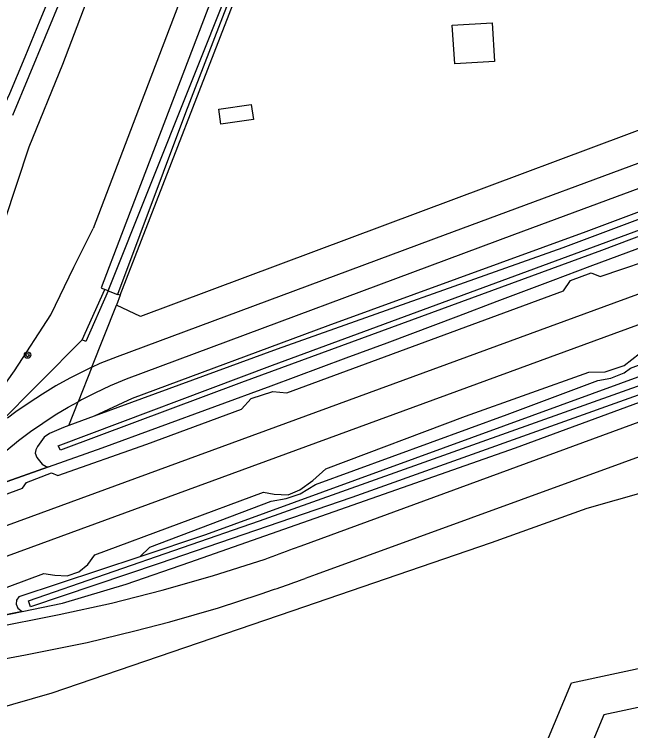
# Model space of a CAD drawing. Extents: x 137999 to 141000, y 397500 to 400501.
# Drawn here: x 138044.8 to 138122.6, y 397937.3 to 398027.8 of the extents above; entities that cross this region are included whole.
import ezdxf

# ---------------------------------------------------------------- set-up
doc = ezdxf.new("R2010")
doc.units = 0
for name, color, linetype in [('gg-aspt-spoorlijn', 7, 'Continuous'), ('gg-bbg-overig bouwwerk', 7, 'Continuous'), ('gg-knt-BGT kruinlijn', 7, 'Continuous'), ('gg-kntw-beschoeiing', 7, 'Continuous'), ('gg-kntw-bovenkant insteek waterloop', 7, 'Continuous'), ('gg-kwrk-kunstwerk', 7, 'Continuous'), ('gt-symb-boom', 7, 'Continuous'), ('gx-grn-maaiveld', 7, 'Continuous')]:
    doc.layers.add(name, color=color, linetype=linetype)

# ---------------------------------------------------------------- blocks, each defined once
blk = doc.blocks.new('gt0-BOOM')
at = {"layer": 'gt-symb-boom'}
for radius in [0.4, 0.2]:
    blk.add_circle((0, 0), radius, dxfattribs=at)

msp = doc.modelspace()

# ---------------------------------------------------------------- linework, layer by layer
at = {"layer": 'gg-aspt-spoorlijn'}
for points in [[(138000, 397947.186), (138750.518, 398222.303), (138816.84, 398246.498), (138891.297, 398273.84), (139332.873, 398435.477), (139631.657, 398544.966), (139750.527, 398588.424), (140015.399, 398685.504), (140087.782, 398711.879), (140932.328, 399021.147), (141000, 399045.981)], [(138000, 397943.305), (138392.904, 398087.319), (138833.266, 398248.562), (138931.684, 398284.68), (139360.469, 398441.745), (139681.824, 398559.375), (139785.628, 398597.294), (139803.774, 398604.01), (139853.881, 398622.25), (140377.85, 398814.159), (140482.603, 398852.373), (140522.239, 398866.984), (140713.899, 398937.072), (141000, 399041.835)]]:
    msp.add_lwpolyline(points, dxfattribs=at)
at = {"layer": 'gg-bbg-overig bouwwerk'}
for points in [[(138105.39, 398021.845), (138100.361, 398021.537), (138100.061, 398026.431), (138105.09, 398026.739), (138105.39, 398021.845)], [(138074.671, 398016.42), (138074.941, 398014.516), (138070.851, 398013.936), (138070.581, 398015.841), (138074.671, 398016.42)]]:
    msp.add_lwpolyline(points, dxfattribs=at)
at = {"layer": 'gg-knt-BGT kruinlijn'}
msp.add_line((138051.012, 398030.707), (138044.51, 398015.024), dxfattribs=at)
at = {"layer": 'gg-kntw-beschoeiing'}
for points in [[(138018.494, 397958.528), (138022.903, 397960.564), (138025.128, 397961.411), (138043.137, 397968.54), (138049.059, 397970.636), (138055.863, 397973.044), (138077.189, 397980.872), (138086.663, 397984.41), (138091.825, 397986.307), (138100.873, 397989.711), (138105.721, 397991.572), (138112.794, 397994.207), (138117.488, 397995.973), (138124.619, 397998.629), (138134.09, 398002.108), (138141.22, 398004.775), (138157.828, 398010.901), (138183.943, 398020.502), (138195.784, 398024.889)], [(138012.57, 397943.46), (138013.715, 397943.802), (138022.31, 397946.372), (138031.97, 397949.244), (138034.332, 397949.947), (138039.27, 397951.05), (138042.042, 397951.618), (138045.727, 397952.373), (138050.838, 397953.42), (138058.889, 397955.824), (138066.907, 397958.62), (138108.047, 397973.022), (138123.708, 397978.817), (138201.966, 398007.72)]]:
    msp.add_lwpolyline(points, dxfattribs=at)
at = {"layer": 'gg-kntw-bovenkant insteek waterloop'}
msp.add_lwpolyline([(138058.29, 398000), (138055.715, 397993.264), (138056.197, 397993.047)], dxfattribs=at)
at = {"layer": 'gg-kwrk-kunstwerk'}
for p in [(138053.334, 397986.669), (138056.59, 397992.87)]:
    msp.add_line(p, (138056.197, 397993.047), dxfattribs=at)
msp.add_lwpolyline([(138056.59, 397992.87), (138053.77, 397986.465), (138053.334, 397986.669)], dxfattribs=at)
at = {"layer": 'gx-grn-maaiveld'}
for p, q in [((138056.59, 397992.87), (138057.791, 397992.432)), ((138058.121, 397992.312), (138057.636, 397991.058)), ((138058.121, 397992.312), (138057.791, 397992.432)), ((138054.546, 397983.215), (138057.636, 397991.058)), ((138041.936, 397975.25), (138053.334, 397986.669)), ((138054.546, 397983.215), (138052.827, 397978.873)), ((138051.643, 397975.88), (138052.827, 397978.873)), ((138054.84, 397977.05), (138051.643, 397975.88)), ((138045.727, 397952.373), (138042.042, 397951.618))]:
    msp.add_line(p, q, dxfattribs=at)
for points in [[(138187.571, 398316.012), (138120.956, 398163.908), (138107.494, 398129.57), (138099.05, 398108.592), (138095.173, 398097.599), (138080.444, 398057.946), (138058.29, 398000)], [(138056.59, 397992.87), (138072.237, 398032.054), (138083.496, 398062.114), (138092.419, 398086.862), (138099.163, 398106.459), (138106.598, 398124.038), (138113.237, 398141.351), (138120.672, 398160.098)], [(138440.076, 398117.902), (138430.112, 398114.253), (138374.886, 398094.271), (138309.816, 398070.971), (138306.187, 398070.026), (138302.764, 398069.252), (138296.803, 398067.52), (138281.795, 398062.669), (138274.458, 398059.57), (138270.629, 398057.731), (138266.234, 398055.947), (138253.98, 398051.361), (138231.637, 398043.16), (138224.162, 398040.146), (138210.851, 398035.541), (138197.242, 398030.094), (138176.65, 398022.251), (138148.509, 398011.226), (138114.011, 397998.294), (138077.926, 397985.499), (138054.84, 397977.05)], [(138058.121, 397992.312), (138074.561, 398034.827), (138088.004, 398070.407), (138091.376, 398079.728), (138097.404, 398095.793), (138099.634, 398101.821), (138100.311, 398103.003)], [(138099.382, 398102.551), (138099.116, 398101.887), (138093.328, 398086.274), (138079.891, 398050.372), (138066.349, 398015.374), (138057.791, 397992.432)], [(138361.872, 398087.286), (138280.827, 398057.926), (138236.877, 398042.105), (138195.004, 398026.593), (138157.45, 398012.524), (138118.894, 397997.971), (138073.451, 397981.295), (138050.584, 397972.767), (138050.271, 397973.3), (138077.362, 397983.491), (138143.706, 398007.957), (138188.426, 398024.884), (138205.567, 398031.798), (138235.441, 398042.947), (138285.775, 398061.526), (138300.303, 398066.806), (138301.139, 398066.992), (138303.194, 398067.194), (138304.28, 398067.417), (138343.248, 398081.672)], [(138069.509, 398081.106), (138068.331, 398078.104), (138066.425, 398073.481), (138064.666, 398068.801), (138062.811, 398064.157), (138060.995, 398059.499), (138059.19, 398054.836), (138057.384, 398050.173), (138055.513, 398045.536), (138053.571, 398040.927), (138051.743, 398036.277), (138050.816, 398033.954), (138048.936, 398029.32), (138047.98, 398027.01), (138046.061, 398022.393), (138044.134, 398017.779), (138041.984, 398013.262), (138040.489, 398009.851), (138031.663, 397990.658), (138028.456, 397983.361), (138026.541, 397977.659)], [(138073.185, 398078.511), (138071.019, 398073.081), (138064.706, 398056.358), (138057.178, 398038.218), (138050.826, 398021.482), (138046.6, 398011.029), (138041.926, 397997.018), (138037.606, 397985.666), (138035.968, 397979.468), (138040.599, 397976.967)], [(138049.059, 397970.636), (138055.863, 397973.044), (138077.189, 397980.872), (138086.663, 397984.41), (138091.825, 397986.307), (138100.873, 397989.711), (138105.721, 397991.572), (138112.794, 397994.207), (138117.488, 397995.973), (138124.619, 397998.629), (138134.09, 398002.108), (138141.22, 398004.775), (138157.828, 398010.901), (138183.943, 398020.502), (138195.784, 398024.889), (138209.998, 398030.13), (138220.69, 398034.078), (138236.062, 398039.766), (138245.551, 398043.262), (138259.781, 398048.516), (138269.243, 398051.969), (138281.047, 398056.332), (138304.702, 398064.992), (138328.366, 398073.651)], [(138081.766, 398072.396), (138076.542, 398058.849), (138068.595, 398037.197), (138060.787, 398016.673), (138054.728, 398000.768)], [(138297.179, 398070.119), (138107.918, 398000), (138058.894, 397981.709), (138056.842, 397980.886), (138054.904, 397979.941), (138053.216, 397979.087), (138052.827, 397978.873)], [(138305.758, 398070.602), (138289.026, 398065.618), (138233.018, 398044.59), (138189.488, 398027.951), (138152.036, 398013.491), (138116.937, 398000.345), (138084.342, 397988.438), (138059.65, 397979.257), (138054.84, 397977.05)], [(138162.303, 398027.58), (138161.561, 398027.355), (138060.667, 397989.627), (138057.636, 397991.058)], [(138250.561, 398027.745), (138203.726, 398011.253), (138068.91, 397962.048), (138060.586, 397959.289)], [(138249.241, 398025.188), (138187.124, 398002.45), (138087.385, 397966.773), (138063.038, 397958.413), (138046.778, 397952.951), (138046.54, 397953.705), (138075.726, 397963.826), (138155.818, 397992.379), (138189.217, 398003.997), (138249.821, 398026.312)], [(138045.727, 397952.373), (138050.838, 397953.42), (138058.889, 397955.824), (138066.907, 397958.62), (138108.047, 397973.022), (138123.708, 397978.817), (138201.966, 398007.72), (138206.717, 398009.446), (138237.279, 398020.555), (138248.985, 398024.692)], [(138054.546, 397983.215), (138055.584, 397983.722), (138057.775, 397984.6), (138099.218, 398000), (138159.212, 398022.222)], [(138060.586, 397959.289), (138061.87, 397960.494), (138077.183, 397966.292), (138079.095, 397966.637), (138080.864, 397967.234), (138082.8, 397968.395), (138106.971, 397977.25), (138118.456, 397981.549), (138120.072, 397981.844), (138121.742, 397982.505), (138122.581, 397983.093), (138137.01, 397988.493), (138157.546, 397996.018), (138161.8, 397996.768), (138162.6, 397997.402), (138164.015, 397998.818), (138165.505, 397999.489), (138167.218, 398000.03), (138168.95, 398000.347), (138170.738, 398000.682), (138171.644, 398001.184), (138224.704, 398020.232)], [(138080.011, 397960.321), (138080.994, 397960.678), (138188.142, 398000), (138223.963, 398013.146), (138232.485, 398015.991)], [(138049.383, 397989.839), (138052.248, 397995.856), (138054.728, 398000.768)], [(138025.128, 397961.411), (138027.566, 397961.243), (138045.774, 397967.961), (138046.293, 397968.668), (138049.461, 397969.878), (138050.257, 397969.554), (138061.469, 397973.525), (138073.433, 397977.939), (138074.658, 397979.287), (138077.381, 397980.169), (138079.149, 397979.992), (138114.112, 397992.896), (138115.001, 397994.2), (138117.582, 397995.165), (138118.727, 397994.702), (138127.183, 397997.566)], [(138040.599, 397976.967), (138044.784, 397982.79), (138049.383, 397989.839)], [(138014.834, 397945.639), (138020.261, 397947.649), (138025.982, 397949.545), (138027.08, 397949.12), (138028.474, 397949.525), (138030.939, 397950.627), (138048.492, 397957.182), (138049.859, 397956.953), (138051.434, 397956.868), (138052.902, 397957.379), (138054.02, 397958.306), (138054.917, 397959.519), (138076.208, 397967.441), (138077.585, 397967.188), (138079.335, 397967.113), (138080.806, 397967.729), (138082.443, 397968.907), (138084.081, 397970.369), (138101.705, 397977.055), (138117.296, 397982.607), (138119.369, 397982.625), (138121.757, 397983.463), (138123.69, 397984.941)], [(138054.546, 397983.215), (138053.525, 397982.717), (138051.769, 397981.829), (138050.014, 397980.863), (138048.293, 397979.835), (138046.608, 397978.748), (138044.963, 397977.602), (138043.886, 397976.795)], [(138149.544, 397981.33), (138147.338, 397980.526), (138082.864, 397957.027), (138081.47, 397956.523)], [(138000, 397953.12), (138020.271, 397960.339), (138032.576, 397965.52), (138034.93, 397966.728), (138036.28, 397967.455), (138037.606, 397968.229), (138038.906, 397969.05), (138040.176, 397969.915), (138041.415, 397970.824), (138042.621, 397971.775), (138043.791, 397972.766), (138045.264, 397973.953), (138046.779, 397975.089), (138048.335, 397976.173), (138049.929, 397977.202), (138051.557, 397978.174), (138052.827, 397978.873)], [(138051.643, 397975.88), (138050.952, 397975.627), (138049.204, 397974.858), (138048.516, 397974.38), (138047.664, 397973.194), (138047.464, 397972.77), (138047.401, 397972.38), (138047.612, 397971.831), (138048.28, 397970.994), (138048.794, 397970.691), (138049.059, 397970.636)], [(138049.059, 397970.636), (138043.137, 397968.54), (138025.128, 397961.411)], [(138133.072, 397969.941), (138127.883, 397968.463), (138117.057, 397965.38), (138104.954, 397961.027), (138079.781, 397952.418), (138049.498, 397942.062), (138037.02, 397938.467)], [(138041.488, 397950.219), (138050.436, 397951.989), (138057.042, 397953.43), (138063.414, 397955.063), (138069.794, 397956.87), (138076.417, 397958.977)], [(138060.586, 397959.289), (138045.337, 397954.234), (138045.05, 397953.8), (138045.001, 397953.281), (138045.199, 397952.8), (138045.727, 397952.373)], [(138039.681, 397945.654), (138040.277, 397945.786), (138046.179, 397946.909), (138053.945, 397948.451), (138059.987, 397949.906), (138064.386, 397951.073), (138070.528, 397952.814), (138075.816, 397954.577)], [(138095.4, 397860.003), (138092.878, 397890.19), (138115.1, 397943.378), (138157.043, 397952.357)], [(138169.727, 397875.958), (138155.882, 397947.161), (138119.198, 397939.307), (138097.815, 397888.127), (138099.787, 397864.524), (138139.778, 397871.021)]]:
    msp.add_lwpolyline(points, dxfattribs=at)
for centre, radius, start, end in [((137993.478, 398186.243), 241.927, 290.04924, 290.95799), ((137993.495, 398202.943), 261.654, 288.3378, 289.64719)]:
    msp.add_arc(centre, radius, start, end, dxfattribs=at)

# ---------------------------------------------------------------- block references
at = {"layer": 'gt-symb-boom'}
msp.add_blockref('gt0-BOOM', (138046.421, 397984.757), dxfattribs=at)

doc.saveas('drawing.dxf')
